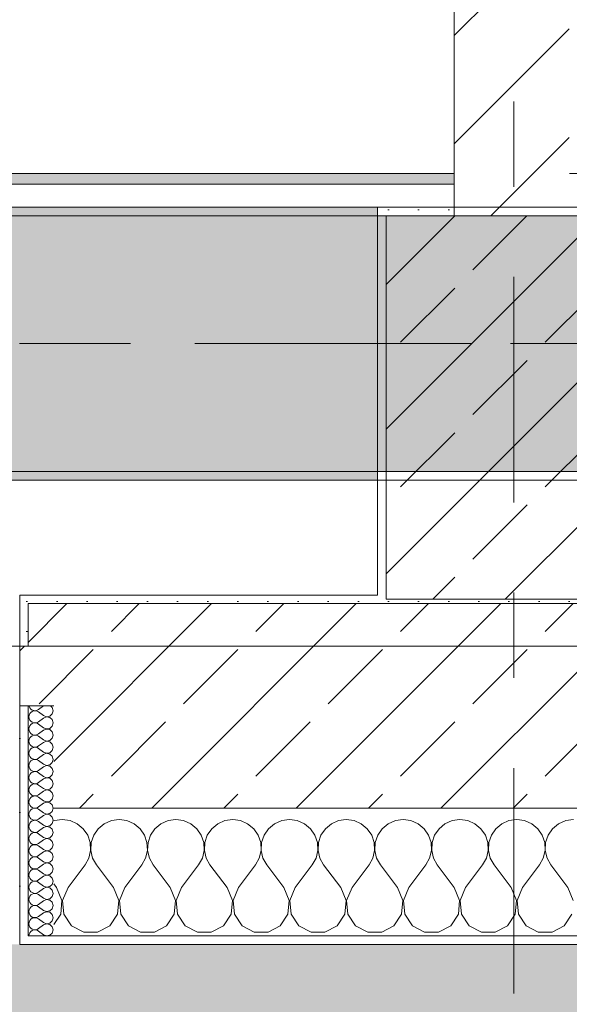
# Model space of a CAD drawing. Header units: metres. Extents: x -3.6 to 85.2, y -11 to 16.8.
# Tile 449 of 508: x 57.55 to 58.195, y -0.225 to 0.93. Entities that reach past the tile are written whole.
import ezdxf

# ---------------------------------------------------------------- set-up
doc = ezdxf.new("R2010")
doc.units = ezdxf.units.M
doc.header["$MEASUREMENT"] = 0
for name, pattern in [('Achse', [0.2, 0.1, -0.05, 0, -0.05]), ('Strichlinie doppelt', [0.546806, 0.264583, -0.105833, 0.070556, -0.105833]), ('Wipeout_Contour', [1, 0, -1])]:
    doc.linetypes.add(name, pattern=pattern)
for name, color, linetype in [('302 - Elemente.Schraffur', 7, 'Continuous'), ('451 - Universal.Achsen Raster', 7, 'Continuous'), ('604 - Struktur.Wand Aussen', 7, 'Continuous'), ('605 - Struktur.Wand Innen', 7, 'Continuous'), ('607 - Struktur.Stütze', 7, 'Continuous'), ('608 - Struktur.Träger', 7, 'Continuous'), ('Neubau_653 - Abdeckung.TB Verkofferung', 7, 'Continuous')]:
    doc.layers.add(name, color=color, linetype=linetype)
pattern_1 = [(45, (0, 0), (-0.01767767, 0.01767767), [0, -0.025])]
pattern_2 = [(45, (0, 0), (-0.08485281, 0.08485281), []), (45, (-0.04243, 0.04243), (-0.08485281, 0.08485281), [0.09, -0.03])]
pattern_3 = [(0, (0, 0), (0, 0.08660254), [0, -0.05]), (0, (0.025, 0.0433), (0, 0.08660254), [0, -0.05])]

# ---------------------------------------------------------------- blocks, each defined once
blk = doc.blocks.new('*X161')
at = {"layer": '604 - Struktur.Wand Aussen', "color": 7, "linetype": 'Continuous', "lineweight": 5}
for p, q in [((57.5909, -0.0096), (57.59, -0.01)), ((57.6, -0.0083), (57.5909, -0.0096)), ((57.6091, -0.0096), (57.6, -0.0083)), ((57.6175, -0.0133), (57.6091, -0.0096)), ((57.6576, -0.0096), (57.6491, -0.0133)), ((57.6667, -0.0083), (57.6576, -0.0096)), ((57.6758, -0.0096), (57.6667, -0.0083)), ((57.6842, -0.0133), (57.6758, -0.0096)), ((57.7242, -0.0096), (57.7158, -0.0133)), ((57.7333, -0.0083), (57.7242, -0.0096)), ((57.7424, -0.0096), (57.7333, -0.0083)), ((57.7509, -0.0133), (57.7424, -0.0096)), ((57.7909, -0.0096), (57.7825, -0.0133)), ((57.8, -0.0083), (57.7909, -0.0096)), ((57.8091, -0.0096), (57.8, -0.0083)), ((57.8175, -0.0133), (57.8091, -0.0096)), ((57.8576, -0.0096), (57.8491, -0.0133)), ((57.8667, -0.0083), (57.8576, -0.0096)), ((57.8758, -0.0096), (57.8667, -0.0083)), ((57.8842, -0.0133), (57.8758, -0.0096)), ((57.9242, -0.0096), (57.9158, -0.0133)), ((57.9333, -0.0083), (57.9242, -0.0096)), ((57.9424, -0.0096), (57.9333, -0.0083)), ((57.9509, -0.0133), (57.9424, -0.0096)), ((57.9909, -0.0096), (57.9825, -0.0133)), ((58, -0.0083), (57.9909, -0.0096)), ((58.0091, -0.0096), (58, -0.0083)), ((58.0175, -0.0133), (58.0091, -0.0096)), ((58.0576, -0.0096), (58.0491, -0.0133)), ((58.0667, -0.0083), (58.0576, -0.0096)), ((58.0758, -0.0096), (58.0667, -0.0083)), ((58.0842, -0.0133), (58.0758, -0.0096)), ((58.1242, -0.0096), (58.1158, -0.0133)), ((58.1333, -0.0083), (58.1242, -0.0096)), ((58.1424, -0.0096), (58.1333, -0.0083)), ((58.1509, -0.0133), (58.1424, -0.0096)), ((58.1909, -0.0096), (58.1825, -0.0133)), ((58.2, -0.0083), (58.1909, -0.0096)), ((57.6246, -0.0192), (57.6175, -0.0133)), ((57.6298, -0.0268), (57.6246, -0.0192)), ((57.6421, -0.0192), (57.6369, -0.0268)), ((57.6491, -0.0133), (57.6421, -0.0192)), ((57.6913, -0.0192), (57.6842, -0.0133)), ((57.6965, -0.0268), (57.6913, -0.0192)), ((57.7087, -0.0192), (57.7035, -0.0268)), ((57.7158, -0.0133), (57.7087, -0.0192)), ((57.7579, -0.0192), (57.7509, -0.0133)), ((57.7631, -0.0268), (57.7579, -0.0192)), ((57.7754, -0.0192), (57.7702, -0.0268)), ((57.7825, -0.0133), (57.7754, -0.0192)), ((57.8246, -0.0192), (57.8175, -0.0133)), ((57.8298, -0.0268), (57.8246, -0.0192)), ((57.8421, -0.0192), (57.8369, -0.0268)), ((57.8491, -0.0133), (57.8421, -0.0192)), ((57.8913, -0.0192), (57.8842, -0.0133)), ((57.8965, -0.0268), (57.8913, -0.0192)), ((57.9087, -0.0192), (57.9035, -0.0268)), ((57.9158, -0.0133), (57.9087, -0.0192)), ((57.9579, -0.0192), (57.9509, -0.0133)), ((57.9631, -0.0268), (57.9579, -0.0192)), ((57.9754, -0.0192), (57.9702, -0.0268)), ((57.9825, -0.0133), (57.9754, -0.0192)), ((58.0246, -0.0192), (58.0175, -0.0133)), ((58.0298, -0.0268), (58.0246, -0.0192)), ((58.0421, -0.0192), (58.0369, -0.0268)), ((58.0491, -0.0133), (58.0421, -0.0192)), ((58.0913, -0.0192), (58.0842, -0.0133)), ((58.0965, -0.0268), (58.0913, -0.0192)), ((58.1087, -0.0192), (58.1035, -0.0268)), ((58.1158, -0.0133), (58.1087, -0.0192)), ((58.1579, -0.0192), (58.1509, -0.0133)), ((58.1631, -0.0268), (58.1579, -0.0192)), ((58.1754, -0.0192), (58.1702, -0.0268)), ((58.1825, -0.0133), (58.1754, -0.0192)), ((57.6328, -0.0355), (57.6298, -0.0268)), ((57.6369, -0.0268), (57.6339, -0.0355)), ((57.6994, -0.0355), (57.6965, -0.0268)), ((57.7035, -0.0268), (57.7006, -0.0355)), ((57.7661, -0.0355), (57.7631, -0.0268)), ((57.7702, -0.0268), (57.7672, -0.0355)), ((57.8328, -0.0355), (57.8298, -0.0268)), ((57.8369, -0.0268), (57.8339, -0.0355)), ((57.8994, -0.0355), (57.8965, -0.0268)), ((57.9035, -0.0268), (57.9006, -0.0355)), ((57.9661, -0.0355), (57.9631, -0.0268)), ((57.9702, -0.0268), (57.9672, -0.0355)), ((58.0328, -0.0355), (58.0298, -0.0268)), ((58.0369, -0.0268), (58.0339, -0.0355)), ((58.0994, -0.0355), (58.0965, -0.0268)), ((58.1035, -0.0268), (58.1006, -0.0355)), ((58.1661, -0.0355), (58.1631, -0.0268)), ((58.1702, -0.0268), (58.1672, -0.0355)), ((57.6311, -0.0536), (57.6332, -0.0447)), ((57.6332, -0.0447), (57.6328, -0.0355)), ((57.6339, -0.0355), (57.6335, -0.0447)), ((57.6335, -0.0447), (57.6355, -0.0536)), ((57.6978, -0.0536), (57.6999, -0.0447)), ((57.6999, -0.0447), (57.6994, -0.0355)), ((57.7006, -0.0355), (57.7001, -0.0447)), ((57.7001, -0.0447), (57.7022, -0.0536)), ((57.7645, -0.0536), (57.7665, -0.0447)), ((57.7665, -0.0447), (57.7661, -0.0355)), ((57.7672, -0.0355), (57.7668, -0.0447)), ((57.7668, -0.0447), (57.7689, -0.0536)), ((57.8311, -0.0536), (57.8332, -0.0447)), ((57.8332, -0.0447), (57.8328, -0.0355)), ((57.8339, -0.0355), (57.8335, -0.0447)), ((57.8335, -0.0447), (57.8355, -0.0536)), ((57.8978, -0.0536), (57.8999, -0.0447)), ((57.8999, -0.0447), (57.8994, -0.0355)), ((57.9006, -0.0355), (57.9001, -0.0447)), ((57.9001, -0.0447), (57.9022, -0.0536)), ((57.9645, -0.0536), (57.9665, -0.0447)), ((57.9665, -0.0447), (57.9661, -0.0355)), ((57.9672, -0.0355), (57.9668, -0.0447)), ((57.9668, -0.0447), (57.9689, -0.0536)), ((58.0311, -0.0536), (58.0332, -0.0447)), ((58.0332, -0.0447), (58.0328, -0.0355)), ((58.0339, -0.0355), (58.0335, -0.0447)), ((58.0335, -0.0447), (58.0355, -0.0536)), ((58.0978, -0.0536), (58.0999, -0.0447)), ((58.0999, -0.0447), (58.0994, -0.0355)), ((58.1006, -0.0355), (58.1001, -0.0447)), ((58.1001, -0.0447), (58.1022, -0.0536)), ((58.1645, -0.0536), (58.1665, -0.0447)), ((58.1665, -0.0447), (58.1661, -0.0355)), ((58.1672, -0.0355), (58.1668, -0.0447)), ((58.1668, -0.0447), (58.1689, -0.0536)), ((57.6267, -0.0617), (57.6311, -0.0536)), ((57.6355, -0.0536), (57.64, -0.0617)), ((57.6933, -0.0617), (57.6978, -0.0536)), ((57.7022, -0.0536), (57.7067, -0.0617)), ((57.76, -0.0617), (57.7645, -0.0536)), ((57.7689, -0.0536), (57.7733, -0.0617)), ((57.8267, -0.0617), (57.8311, -0.0536)), ((57.8355, -0.0536), (57.84, -0.0617)), ((57.8933, -0.0617), (57.8978, -0.0536)), ((57.9022, -0.0536), (57.9067, -0.0617)), ((57.96, -0.0617), (57.9645, -0.0536)), ((57.9689, -0.0536), (57.9733, -0.0617)), ((58.0267, -0.0617), (58.0311, -0.0536)), ((58.0355, -0.0536), (58.04, -0.0617)), ((58.0933, -0.0617), (58.0978, -0.0536)), ((58.1022, -0.0536), (58.1067, -0.0617)), ((58.16, -0.0617), (58.1645, -0.0536)), ((58.1689, -0.0536), (58.1733, -0.0617)), ((57.6067, -0.0883), (57.6267, -0.0617)), ((57.66, -0.0883), (57.64, -0.0617)), ((57.6733, -0.0883), (57.6933, -0.0617)), ((57.7267, -0.0883), (57.7067, -0.0617)), ((57.74, -0.0883), (57.76, -0.0617)), ((57.7933, -0.0883), (57.7733, -0.0617)), ((57.8067, -0.0883), (57.8267, -0.0617)), ((57.86, -0.0883), (57.84, -0.0617)), ((57.8733, -0.0883), (57.8933, -0.0617)), ((57.9267, -0.0883), (57.9067, -0.0617)), ((57.94, -0.0883), (57.96, -0.0617)), ((57.9933, -0.0883), (57.9733, -0.0617)), ((58.0067, -0.0883), (58.0267, -0.0617)), ((58.06, -0.0883), (58.04, -0.0617)), ((58.0733, -0.0883), (58.0933, -0.0617)), ((58.1267, -0.0883), (58.1067, -0.0617)), ((58.14, -0.0883), (58.16, -0.0617)), ((58.1933, -0.0883), (58.1733, -0.0617)), ((57.5933, -0.0883), (57.59, -0.0839)), ((57.5996, -0.1033), (57.5933, -0.0883)), ((57.6067, -0.0883), (57.6004, -0.1033)), ((57.6663, -0.1033), (57.66, -0.0883)), ((57.6733, -0.0883), (57.667, -0.1033)), ((57.733, -0.1033), (57.7267, -0.0883)), ((57.74, -0.0883), (57.7337, -0.1033)), ((57.7996, -0.1033), (57.7933, -0.0883)), ((57.8067, -0.0883), (57.8004, -0.1033)), ((57.8663, -0.1033), (57.86, -0.0883)), ((57.8733, -0.0883), (57.867, -0.1033)), ((57.933, -0.1033), (57.9267, -0.0883)), ((57.94, -0.0883), (57.9337, -0.1033)), ((57.9996, -0.1033), (57.9933, -0.0883)), ((58.0067, -0.0883), (58.0004, -0.1033)), ((58.0663, -0.1033), (58.06, -0.0883)), ((58.0733, -0.0883), (58.067, -0.1033)), ((58.133, -0.1033), (58.1267, -0.0883)), ((58.14, -0.0883), (58.1337, -0.1033)), ((58.1996, -0.1033), (58.1933, -0.0883)), ((57.5981, -0.1195), (57.5996, -0.1033)), ((57.6004, -0.1033), (57.6019, -0.1195)), ((57.6648, -0.1195), (57.6663, -0.1033)), ((57.667, -0.1033), (57.6686, -0.1195)), ((57.7314, -0.1195), (57.733, -0.1033)), ((57.7337, -0.1033), (57.7352, -0.1195)), ((57.7981, -0.1195), (57.7996, -0.1033)), ((57.8004, -0.1033), (57.8019, -0.1195)), ((57.8648, -0.1195), (57.8663, -0.1033)), ((57.867, -0.1033), (57.8686, -0.1195)), ((57.9314, -0.1195), (57.933, -0.1033)), ((57.9337, -0.1033), (57.9352, -0.1195)), ((57.9981, -0.1195), (57.9996, -0.1033)), ((58.0004, -0.1033), (58.0019, -0.1195)), ((58.0648, -0.1195), (58.0663, -0.1033)), ((58.067, -0.1033), (58.0686, -0.1195)), ((58.1314, -0.1195), (58.133, -0.1033)), ((58.1337, -0.1033), (58.1352, -0.1195)), ((57.59, -0.1316), (57.5981, -0.1195)), ((57.6019, -0.1195), (57.6109, -0.133)), ((57.6558, -0.133), (57.6648, -0.1195)), ((57.6686, -0.1195), (57.6776, -0.133)), ((57.7224, -0.133), (57.7314, -0.1195)), ((57.7352, -0.1195), (57.7442, -0.133)), ((57.7891, -0.133), (57.7981, -0.1195)), ((57.8019, -0.1195), (57.8109, -0.133)), ((57.8558, -0.133), (57.8648, -0.1195)), ((57.8686, -0.1195), (57.8776, -0.133)), ((57.9224, -0.133), (57.9314, -0.1195)), ((57.9352, -0.1195), (57.9442, -0.133)), ((57.9891, -0.133), (57.9981, -0.1195)), ((58.0019, -0.1195), (58.0109, -0.133)), ((58.0558, -0.133), (58.0648, -0.1195)), ((58.0686, -0.1195), (58.0776, -0.133)), ((58.1224, -0.133), (58.1314, -0.1195)), ((58.1352, -0.1195), (58.1442, -0.133)), ((58.1891, -0.133), (58.1981, -0.1195)), ((57.6109, -0.133), (57.6252, -0.1407)), ((57.6415, -0.1407), (57.6558, -0.133)), ((57.6776, -0.133), (57.6919, -0.1407)), ((57.7081, -0.1407), (57.7224, -0.133)), ((57.7442, -0.133), (57.7585, -0.1407)), ((57.7748, -0.1407), (57.7891, -0.133)), ((57.8109, -0.133), (57.8252, -0.1407)), ((57.8415, -0.1407), (57.8558, -0.133)), ((57.8776, -0.133), (57.8919, -0.1407)), ((57.9081, -0.1407), (57.9224, -0.133)), ((57.9442, -0.133), (57.9585, -0.1407)), ((57.9748, -0.1407), (57.9891, -0.133)), ((58.0109, -0.133), (58.0252, -0.1407)), ((58.0415, -0.1407), (58.0558, -0.133)), ((58.0776, -0.133), (58.0919, -0.1407)), ((58.1081, -0.1407), (58.1224, -0.133)), ((58.1442, -0.133), (58.1585, -0.1407)), ((58.1748, -0.1407), (58.1891, -0.133)), ((57.6252, -0.1407), (57.6415, -0.1407)), ((57.6919, -0.1407), (57.7081, -0.1407)), ((57.7585, -0.1407), (57.7748, -0.1407)), ((57.8252, -0.1407), (57.8415, -0.1407)), ((57.8919, -0.1407), (57.9081, -0.1407)), ((57.9585, -0.1407), (57.9748, -0.1407)), ((58.0252, -0.1407), (58.0415, -0.1407)), ((58.0919, -0.1407), (58.1081, -0.1407)), ((58.1585, -0.1407), (58.1748, -0.1407))]:
    blk.add_line(p, q, dxfattribs=at)
blk = doc.blocks.new('*X166')
at = {"layer": '604 - Struktur.Wand Aussen', "color": 7, "linetype": 'Continuous', "lineweight": 5}
for p, q in [((57.5609, 0.125), (57.561, 0.1245)), ((57.561, 0.1245), (57.5618, 0.1227)), ((57.5618, 0.1159), (57.561, 0.1141)), ((57.5618, 0.1227), (57.563, 0.1212)), ((57.563, 0.1174), (57.5618, 0.1159)), ((57.563, 0.1212), (57.5647, 0.12)), ((57.5647, 0.1185), (57.563, 0.1174)), ((57.5647, 0.12), (57.5665, 0.1194)), ((57.5665, 0.1192), (57.5647, 0.1185)), ((57.5665, 0.1194), (57.5685, 0.1193)), ((57.5685, 0.1193), (57.5665, 0.1192)), ((57.5685, 0.1193), (57.5704, 0.1198)), ((57.5704, 0.1188), (57.5685, 0.1193)), ((57.5704, 0.1198), (57.5721, 0.1207)), ((57.5721, 0.1179), (57.5704, 0.1188)), ((57.5779, 0.125), (57.5721, 0.1207)), ((57.5779, 0.1136), (57.5721, 0.1179)), ((57.5882, 0.123), (57.5861, 0.125)), ((57.5893, 0.1193), (57.5882, 0.123)), ((57.5882, 0.1155), (57.5893, 0.1193)), ((57.561, 0.1141), (57.5607, 0.1121)), ((57.5607, 0.1121), (57.561, 0.1102)), ((57.561, 0.1102), (57.5618, 0.1084)), ((57.5618, 0.1084), (57.563, 0.1069)), ((57.563, 0.1069), (57.5647, 0.1058)), ((57.5647, 0.1042), (57.563, 0.1031)), ((57.5647, 0.1058), (57.5665, 0.1051)), ((57.5665, 0.1049), (57.5647, 0.1042)), ((57.5665, 0.1051), (57.5685, 0.105)), ((57.5685, 0.105), (57.5665, 0.1049)), ((57.5685, 0.105), (57.5704, 0.1055)), ((57.5704, 0.1045), (57.5685, 0.105)), ((57.5704, 0.1055), (57.5721, 0.1064)), ((57.5721, 0.1036), (57.5704, 0.1045)), ((57.5779, 0.1107), (57.5721, 0.1064)), ((57.5779, 0.1136), (57.5815, 0.1122)), ((57.5815, 0.1121), (57.5779, 0.1107)), ((57.5815, 0.1122), (57.5853, 0.1129)), ((57.5853, 0.1114), (57.5815, 0.1121)), ((57.5853, 0.1129), (57.5882, 0.1155)), ((57.5882, 0.1088), (57.5853, 0.1114)), ((57.5893, 0.105), (57.5882, 0.1088)), ((57.5882, 0.1012), (57.5893, 0.105)), ((57.561, 0.0998), (57.5607, 0.0979)), ((57.5607, 0.0979), (57.561, 0.0959)), ((57.5618, 0.1016), (57.561, 0.0998)), ((57.561, 0.0959), (57.5618, 0.0941)), ((57.563, 0.1031), (57.5618, 0.1016)), ((57.5618, 0.0941), (57.563, 0.0926)), ((57.563, 0.0926), (57.5647, 0.0915)), ((57.5779, 0.0993), (57.5721, 0.1036)), ((57.5779, 0.0964), (57.5721, 0.0921)), ((57.5779, 0.0993), (57.5815, 0.0979)), ((57.5815, 0.0978), (57.5779, 0.0964)), ((57.5815, 0.0979), (57.5853, 0.0986)), ((57.5853, 0.0971), (57.5815, 0.0978)), ((57.5853, 0.0986), (57.5882, 0.1012)), ((57.5882, 0.0945), (57.5853, 0.0971)), ((57.5893, 0.0907), (57.5882, 0.0945)), ((57.561, 0.0855), (57.5607, 0.0836)), ((57.5607, 0.0836), (57.561, 0.0816)), ((57.5618, 0.0873), (57.561, 0.0855)), ((57.561, 0.0816), (57.5618, 0.0798)), ((57.563, 0.0888), (57.5618, 0.0873)), ((57.5647, 0.09), (57.563, 0.0888)), ((57.5647, 0.0915), (57.5665, 0.0908)), ((57.5665, 0.0906), (57.5647, 0.09)), ((57.5665, 0.0908), (57.5685, 0.0907)), ((57.5685, 0.0907), (57.5665, 0.0906)), ((57.5685, 0.0907), (57.5704, 0.0912)), ((57.5704, 0.0902), (57.5685, 0.0907)), ((57.5704, 0.0912), (57.5721, 0.0921)), ((57.5721, 0.0893), (57.5704, 0.0902)), ((57.5779, 0.085), (57.5721, 0.0893)), ((57.5779, 0.0821), (57.5721, 0.0779)), ((57.5779, 0.085), (57.5815, 0.0836)), ((57.5815, 0.0835), (57.5779, 0.0821)), ((57.5815, 0.0836), (57.5853, 0.0843)), ((57.5853, 0.0828), (57.5815, 0.0835)), ((57.5853, 0.0843), (57.5882, 0.087)), ((57.5882, 0.0802), (57.5853, 0.0828)), ((57.5882, 0.087), (57.5893, 0.0907)), ((57.561, 0.0712), (57.5607, 0.0693)), ((57.5618, 0.073), (57.561, 0.0712)), ((57.5618, 0.0798), (57.563, 0.0783)), ((57.563, 0.0746), (57.5618, 0.073)), ((57.563, 0.0783), (57.5647, 0.0772)), ((57.5647, 0.0757), (57.563, 0.0746)), ((57.5647, 0.0772), (57.5665, 0.0766)), ((57.5665, 0.0763), (57.5647, 0.0757)), ((57.5665, 0.0766), (57.5685, 0.0765)), ((57.5685, 0.0764), (57.5665, 0.0763)), ((57.5685, 0.0765), (57.5704, 0.0769)), ((57.5704, 0.076), (57.5685, 0.0764)), ((57.5704, 0.0769), (57.5721, 0.0779)), ((57.5721, 0.075), (57.5704, 0.076)), ((57.5779, 0.0707), (57.5721, 0.075)), ((57.5779, 0.0707), (57.5815, 0.0693)), ((57.5815, 0.0693), (57.5853, 0.07)), ((57.5853, 0.07), (57.5882, 0.0727)), ((57.5893, 0.0764), (57.5882, 0.0802)), ((57.5882, 0.0727), (57.5893, 0.0764)), ((57.5607, 0.0693), (57.561, 0.0673)), ((57.561, 0.0673), (57.5618, 0.0655)), ((57.5618, 0.0588), (57.561, 0.057)), ((57.5618, 0.0655), (57.563, 0.064)), ((57.563, 0.0603), (57.5618, 0.0588)), ((57.563, 0.064), (57.5647, 0.0629)), ((57.5647, 0.0614), (57.563, 0.0603)), ((57.5647, 0.0629), (57.5665, 0.0623)), ((57.5665, 0.062), (57.5647, 0.0614)), ((57.5665, 0.0623), (57.5685, 0.0622)), ((57.5685, 0.0621), (57.5665, 0.062)), ((57.5685, 0.0622), (57.5704, 0.0626)), ((57.5704, 0.0617), (57.5685, 0.0621)), ((57.5704, 0.0626), (57.5721, 0.0636)), ((57.5721, 0.0607), (57.5704, 0.0617)), ((57.5779, 0.0679), (57.5721, 0.0636)), ((57.5779, 0.0564), (57.5721, 0.0607)), ((57.5815, 0.0693), (57.5779, 0.0679)), ((57.5853, 0.0685), (57.5815, 0.0693)), ((57.5882, 0.0659), (57.5853, 0.0685)), ((57.5853, 0.0558), (57.5882, 0.0584)), ((57.5893, 0.0621), (57.5882, 0.0659)), ((57.5882, 0.0584), (57.5893, 0.0621)), ((57.561, 0.057), (57.5607, 0.055)), ((57.5607, 0.055), (57.561, 0.053)), ((57.561, 0.053), (57.5618, 0.0512)), ((57.5618, 0.0512), (57.563, 0.0497)), ((57.563, 0.0497), (57.5647, 0.0486)), ((57.5647, 0.0471), (57.563, 0.046)), ((57.5647, 0.0486), (57.5665, 0.048)), ((57.5665, 0.0477), (57.5647, 0.0471)), ((57.5665, 0.048), (57.5685, 0.0479)), ((57.5685, 0.0478), (57.5665, 0.0477)), ((57.5685, 0.0479), (57.5704, 0.0483)), ((57.5704, 0.0474), (57.5685, 0.0478)), ((57.5704, 0.0483), (57.5721, 0.0493)), ((57.5721, 0.0464), (57.5704, 0.0474)), ((57.5779, 0.0536), (57.5721, 0.0493)), ((57.5779, 0.0421), (57.5721, 0.0464)), ((57.5779, 0.0564), (57.5815, 0.055)), ((57.5815, 0.055), (57.5779, 0.0536)), ((57.5815, 0.055), (57.5853, 0.0558)), ((57.5853, 0.0542), (57.5815, 0.055)), ((57.5882, 0.0516), (57.5853, 0.0542)), ((57.5893, 0.0479), (57.5882, 0.0516)), ((57.5882, 0.0441), (57.5893, 0.0479)), ((57.561, 0.0427), (57.5607, 0.0407)), ((57.5607, 0.0407), (57.561, 0.0388)), ((57.5618, 0.0445), (57.561, 0.0427)), ((57.561, 0.0388), (57.5618, 0.037)), ((57.563, 0.046), (57.5618, 0.0445)), ((57.5618, 0.037), (57.563, 0.0354)), ((57.563, 0.0354), (57.5647, 0.0343)), ((57.5704, 0.034), (57.5721, 0.035)), ((57.5779, 0.0393), (57.5721, 0.035)), ((57.5779, 0.0421), (57.5815, 0.0407)), ((57.5815, 0.0407), (57.5779, 0.0393)), ((57.5815, 0.0407), (57.5853, 0.0415)), ((57.5853, 0.04), (57.5815, 0.0407)), ((57.5853, 0.0415), (57.5882, 0.0441)), ((57.5882, 0.0373), (57.5853, 0.04)), ((57.5893, 0.0336), (57.5882, 0.0373)), ((57.561, 0.0284), (57.5607, 0.0264)), ((57.5607, 0.0264), (57.561, 0.0245)), ((57.5618, 0.0302), (57.561, 0.0284)), ((57.561, 0.0245), (57.5618, 0.0227)), ((57.563, 0.0317), (57.5618, 0.0302)), ((57.5647, 0.0328), (57.563, 0.0317)), ((57.5647, 0.0343), (57.5665, 0.0337)), ((57.5665, 0.0334), (57.5647, 0.0328)), ((57.5665, 0.0337), (57.5685, 0.0336)), ((57.5685, 0.0335), (57.5665, 0.0334)), ((57.5685, 0.0336), (57.5704, 0.034)), ((57.5704, 0.0331), (57.5685, 0.0335)), ((57.5721, 0.0321), (57.5704, 0.0331)), ((57.5779, 0.0279), (57.5721, 0.0321)), ((57.5779, 0.025), (57.5721, 0.0207)), ((57.5779, 0.0279), (57.5815, 0.0265)), ((57.5815, 0.0264), (57.5779, 0.025)), ((57.5815, 0.0265), (57.5853, 0.0272)), ((57.5853, 0.0257), (57.5815, 0.0264)), ((57.5853, 0.0272), (57.5882, 0.0298)), ((57.5882, 0.023), (57.5853, 0.0257)), ((57.5882, 0.0298), (57.5893, 0.0336)), ((57.561, 0.0141), (57.5607, 0.0121)), ((57.5607, 0.0121), (57.561, 0.0102)), ((57.5618, 0.0159), (57.561, 0.0141)), ((57.5618, 0.0227), (57.563, 0.0212)), ((57.563, 0.0174), (57.5618, 0.0159)), ((57.563, 0.0212), (57.5647, 0.02)), ((57.5647, 0.0185), (57.563, 0.0174)), ((57.5647, 0.02), (57.5665, 0.0194)), ((57.5665, 0.0192), (57.5647, 0.0185)), ((57.5665, 0.0194), (57.5685, 0.0193)), ((57.5685, 0.0193), (57.5665, 0.0192)), ((57.5685, 0.0193), (57.5704, 0.0198)), ((57.5704, 0.0188), (57.5685, 0.0193)), ((57.5704, 0.0198), (57.5721, 0.0207)), ((57.5721, 0.0179), (57.5704, 0.0188)), ((57.5779, 0.0136), (57.5721, 0.0179)), ((57.5779, 0.0136), (57.5815, 0.0122)), ((57.5815, 0.0121), (57.5779, 0.0107)), ((57.5815, 0.0122), (57.5853, 0.0129)), ((57.5853, 0.0114), (57.5815, 0.0121)), ((57.5853, 0.0129), (57.5882, 0.0155)), ((57.5893, 0.0193), (57.5882, 0.023)), ((57.5882, 0.0155), (57.5893, 0.0193)), ((57.561, 0.0102), (57.5618, 0.0084)), ((57.5618, 0.0016), (57.561, -0.0002)), ((57.5618, 0.0084), (57.563, 0.0069)), ((57.563, 0.0031), (57.5618, 0.0016)), ((57.563, 0.0069), (57.5647, 0.0058)), ((57.5647, 0.0042), (57.563, 0.0031)), ((57.5647, 0.0058), (57.5665, 0.0051)), ((57.5665, 0.0049), (57.5647, 0.0042)), ((57.5665, 0.0051), (57.5685, 0.005)), ((57.5685, 0.005), (57.5665, 0.0049)), ((57.5685, 0.005), (57.5704, 0.0055)), ((57.5704, 0.0045), (57.5685, 0.005)), ((57.5704, 0.0055), (57.5721, 0.0064)), ((57.5721, 0.0036), (57.5704, 0.0045)), ((57.5779, 0.0107), (57.5721, 0.0064)), ((57.5779, -0.0007), (57.5721, 0.0036)), ((57.5882, 0.0088), (57.5853, 0.0114)), ((57.5853, -0.0014), (57.5882, 0.0012)), ((57.5893, 0.005), (57.5882, 0.0088)), ((57.5882, 0.0012), (57.5893, 0.005)), ((57.561, -0.0002), (57.5607, -0.0021)), ((57.5607, -0.0021), (57.561, -0.0041)), ((57.561, -0.0041), (57.5618, -0.0059)), ((57.5618, -0.0059), (57.563, -0.0074)), ((57.563, -0.0112), (57.5618, -0.0127)), ((57.563, -0.0074), (57.5647, -0.0085)), ((57.5647, -0.01), (57.563, -0.0112)), ((57.5647, -0.0085), (57.5665, -0.0092)), ((57.5665, -0.0094), (57.5647, -0.01)), ((57.5665, -0.0092), (57.5685, -0.0093)), ((57.5685, -0.0093), (57.5665, -0.0094)), ((57.5685, -0.0093), (57.5704, -0.0088)), ((57.5704, -0.0098), (57.5685, -0.0093)), ((57.5704, -0.0088), (57.5721, -0.0079)), ((57.5721, -0.0107), (57.5704, -0.0098)), ((57.5779, -0.0036), (57.5721, -0.0079)), ((57.5779, -0.015), (57.5721, -0.0107)), ((57.5779, -0.0007), (57.5815, -0.0021)), ((57.5815, -0.0022), (57.5779, -0.0036)), ((57.5815, -0.0021), (57.5853, -0.0014)), ((57.5853, -0.0029), (57.5815, -0.0022)), ((57.5882, -0.0055), (57.5853, -0.0029)), ((57.5893, -0.0093), (57.5882, -0.0055)), ((57.5882, -0.013), (57.5893, -0.0093)), ((57.561, -0.0145), (57.5607, -0.0164)), ((57.5607, -0.0164), (57.561, -0.0184)), ((57.5618, -0.0127), (57.561, -0.0145)), ((57.561, -0.0184), (57.5618, -0.0202)), ((57.5618, -0.0202), (57.563, -0.0217)), ((57.563, -0.0217), (57.5647, -0.0228)), ((57.5647, -0.0228), (57.5665, -0.0234)), ((57.5685, -0.0235), (57.5704, -0.0231)), ((57.5704, -0.0231), (57.5721, -0.0221)), ((57.5779, -0.0179), (57.5721, -0.0221)), ((57.5779, -0.015), (57.5815, -0.0164)), ((57.5815, -0.0165), (57.5779, -0.0179)), ((57.5815, -0.0164), (57.5853, -0.0157)), ((57.5853, -0.0172), (57.5815, -0.0165)), ((57.5853, -0.0157), (57.5882, -0.013)), ((57.5882, -0.0198), (57.5853, -0.0172)), ((57.5893, -0.0236), (57.5882, -0.0198)), ((57.561, -0.0288), (57.5607, -0.0307)), ((57.5607, -0.0307), (57.561, -0.0327)), ((57.5618, -0.027), (57.561, -0.0288)), ((57.561, -0.0327), (57.5618, -0.0345)), ((57.563, -0.0254), (57.5618, -0.027)), ((57.5618, -0.0345), (57.563, -0.036)), ((57.5647, -0.0243), (57.563, -0.0254)), ((57.5665, -0.0237), (57.5647, -0.0243)), ((57.5665, -0.0234), (57.5685, -0.0235)), ((57.5685, -0.0236), (57.5665, -0.0237)), ((57.5704, -0.024), (57.5685, -0.0236)), ((57.5721, -0.025), (57.5704, -0.024)), ((57.5779, -0.0293), (57.5721, -0.025)), ((57.5779, -0.0321), (57.5721, -0.0364)), ((57.5779, -0.0293), (57.5815, -0.0307)), ((57.5815, -0.0307), (57.5779, -0.0321)), ((57.5815, -0.0307), (57.5853, -0.03)), ((57.5853, -0.0315), (57.5815, -0.0307)), ((57.5853, -0.03), (57.5882, -0.0273)), ((57.5882, -0.0341), (57.5853, -0.0315)), ((57.5882, -0.0273), (57.5893, -0.0236)), ((57.5893, -0.0379), (57.5882, -0.0341)), ((57.561, -0.043), (57.5607, -0.045)), ((57.5607, -0.045), (57.561, -0.047)), ((57.5618, -0.0412), (57.561, -0.043)), ((57.563, -0.0397), (57.5618, -0.0412)), ((57.563, -0.036), (57.5647, -0.0371)), ((57.5647, -0.0386), (57.563, -0.0397)), ((57.5647, -0.0371), (57.5665, -0.0377)), ((57.5665, -0.038), (57.5647, -0.0386)), ((57.5665, -0.0377), (57.5685, -0.0378)), ((57.5685, -0.0379), (57.5665, -0.038)), ((57.5685, -0.0378), (57.5704, -0.0374)), ((57.5704, -0.0383), (57.5685, -0.0379)), ((57.5704, -0.0374), (57.5721, -0.0364)), ((57.5721, -0.0393), (57.5704, -0.0383)), ((57.5779, -0.0436), (57.5721, -0.0393)), ((57.5779, -0.0436), (57.5815, -0.045)), ((57.5815, -0.045), (57.5779, -0.0464)), ((57.5815, -0.045), (57.5853, -0.0442)), ((57.5853, -0.0458), (57.5815, -0.045)), ((57.5853, -0.0442), (57.5882, -0.0416)), ((57.5882, -0.0484), (57.5853, -0.0458)), ((57.5882, -0.0416), (57.5893, -0.0379)), ((57.561, -0.0573), (57.5607, -0.0593)), ((57.561, -0.047), (57.5618, -0.0488)), ((57.5618, -0.0555), (57.561, -0.0573)), ((57.5618, -0.0488), (57.563, -0.0503)), ((57.563, -0.054), (57.5618, -0.0555)), ((57.563, -0.0503), (57.5647, -0.0514)), ((57.5647, -0.0529), (57.563, -0.054)), ((57.5647, -0.0514), (57.5665, -0.052)), ((57.5665, -0.0523), (57.5647, -0.0529)), ((57.5665, -0.052), (57.5685, -0.0521)), ((57.5685, -0.0522), (57.5665, -0.0523)), ((57.5685, -0.0521), (57.5704, -0.0517)), ((57.5704, -0.0526), (57.5685, -0.0522)), ((57.5704, -0.0517), (57.5721, -0.0507)), ((57.5721, -0.0536), (57.5704, -0.0526)), ((57.5779, -0.0464), (57.5721, -0.0507)), ((57.5779, -0.0579), (57.5721, -0.0536)), ((57.5853, -0.0585), (57.5882, -0.0559)), ((57.5893, -0.0521), (57.5882, -0.0484)), ((57.5882, -0.0559), (57.5893, -0.0521)), ((57.5607, -0.0593), (57.561, -0.0612)), ((57.561, -0.0612), (57.5618, -0.063)), ((57.5618, -0.063), (57.563, -0.0646)), ((57.563, -0.0683), (57.5618, -0.0698)), ((57.563, -0.0646), (57.5647, -0.0657)), ((57.5647, -0.0672), (57.563, -0.0683)), ((57.5647, -0.0657), (57.5665, -0.0663)), ((57.5665, -0.0666), (57.5647, -0.0672)), ((57.5665, -0.0663), (57.5685, -0.0664)), ((57.5685, -0.0665), (57.5665, -0.0666)), ((57.5685, -0.0664), (57.5704, -0.066)), ((57.5704, -0.0669), (57.5685, -0.0665)), ((57.5704, -0.066), (57.5721, -0.065)), ((57.5721, -0.0679), (57.5704, -0.0669)), ((57.5779, -0.0607), (57.5721, -0.065)), ((57.5779, -0.0721), (57.5721, -0.0679)), ((57.5779, -0.0579), (57.5815, -0.0593)), ((57.5815, -0.0593), (57.5779, -0.0607)), ((57.5815, -0.0593), (57.5853, -0.0585)), ((57.5853, -0.06), (57.5815, -0.0593)), ((57.5882, -0.0627), (57.5853, -0.06)), ((57.5893, -0.0664), (57.5882, -0.0627)), ((57.5882, -0.0702), (57.5893, -0.0664)), ((57.561, -0.0716), (57.5607, -0.0736)), ((57.5607, -0.0736), (57.561, -0.0755)), ((57.5618, -0.0698), (57.561, -0.0716)), ((57.561, -0.0755), (57.5618, -0.0773)), ((57.5618, -0.0773), (57.563, -0.0788)), ((57.563, -0.0788), (57.5647, -0.08)), ((57.5647, -0.08), (57.5665, -0.0806)), ((57.5665, -0.0808), (57.5647, -0.0815)), ((57.5665, -0.0806), (57.5685, -0.0807)), ((57.5685, -0.0807), (57.5665, -0.0808)), ((57.5685, -0.0807), (57.5704, -0.0802)), ((57.5704, -0.0812), (57.5685, -0.0807)), ((57.5704, -0.0802), (57.5721, -0.0793)), ((57.5779, -0.075), (57.5721, -0.0793)), ((57.5779, -0.0721), (57.5815, -0.0735)), ((57.5815, -0.0736), (57.5779, -0.075)), ((57.5815, -0.0735), (57.5853, -0.0728)), ((57.5853, -0.0743), (57.5815, -0.0736)), ((57.5853, -0.0728), (57.5882, -0.0702)), ((57.5882, -0.077), (57.5853, -0.0743)), ((57.5893, -0.0807), (57.5882, -0.077)), ((57.5882, -0.0845), (57.5893, -0.0807)), ((57.561, -0.0859), (57.5607, -0.0879)), ((57.5607, -0.0879), (57.561, -0.0898)), ((57.5618, -0.0841), (57.561, -0.0859)), ((57.561, -0.0898), (57.5618, -0.0916)), ((57.563, -0.0826), (57.5618, -0.0841)), ((57.5618, -0.0916), (57.563, -0.0931)), ((57.5647, -0.0815), (57.563, -0.0826)), ((57.5721, -0.0821), (57.5704, -0.0812)), ((57.5779, -0.0864), (57.5721, -0.0821)), ((57.5779, -0.0893), (57.5721, -0.0936)), ((57.5779, -0.0864), (57.5815, -0.0878)), ((57.5815, -0.0879), (57.5779, -0.0893)), ((57.5815, -0.0878), (57.5853, -0.0871)), ((57.5853, -0.0886), (57.5815, -0.0879)), ((57.5853, -0.0871), (57.5882, -0.0845)), ((57.5882, -0.0912), (57.5853, -0.0886)), ((57.5893, -0.095), (57.5882, -0.0912)), ((57.561, -0.1002), (57.5607, -0.1021)), ((57.5607, -0.1021), (57.561, -0.1041)), ((57.5618, -0.0984), (57.561, -0.1002)), ((57.563, -0.0969), (57.5618, -0.0984)), ((57.563, -0.0931), (57.5647, -0.0942)), ((57.5647, -0.0958), (57.563, -0.0969)), ((57.5647, -0.0942), (57.5665, -0.0949)), ((57.5665, -0.0951), (57.5647, -0.0958)), ((57.5665, -0.0949), (57.5685, -0.095)), ((57.5685, -0.095), (57.5665, -0.0951)), ((57.5685, -0.095), (57.5704, -0.0945)), ((57.5704, -0.0955), (57.5685, -0.095)), ((57.5704, -0.0945), (57.5721, -0.0936)), ((57.5721, -0.0964), (57.5704, -0.0955)), ((57.5779, -0.1007), (57.5721, -0.0964)), ((57.5779, -0.1036), (57.5721, -0.1079)), ((57.5779, -0.1007), (57.5815, -0.1021)), ((57.5815, -0.1022), (57.5779, -0.1036)), ((57.5815, -0.1021), (57.5853, -0.1014)), ((57.5853, -0.1029), (57.5815, -0.1022)), ((57.5853, -0.1014), (57.5882, -0.0988)), ((57.5882, -0.1055), (57.5853, -0.1029)), ((57.5882, -0.0988), (57.5893, -0.095)), ((57.561, -0.1145), (57.5607, -0.1164)), ((57.561, -0.1041), (57.5618, -0.1059)), ((57.5618, -0.1127), (57.561, -0.1145)), ((57.5618, -0.1059), (57.563, -0.1074)), ((57.563, -0.1112), (57.5618, -0.1127)), ((57.563, -0.1074), (57.5647, -0.1085)), ((57.5647, -0.11), (57.563, -0.1112)), ((57.5647, -0.1085), (57.5665, -0.1092)), ((57.5665, -0.1094), (57.5647, -0.11)), ((57.5665, -0.1092), (57.5685, -0.1093)), ((57.5685, -0.1093), (57.5665, -0.1094)), ((57.5685, -0.1093), (57.5704, -0.1088)), ((57.5704, -0.1098), (57.5685, -0.1093)), ((57.5704, -0.1088), (57.5721, -0.1079)), ((57.5721, -0.1107), (57.5704, -0.1098)), ((57.5779, -0.115), (57.5721, -0.1107)), ((57.5779, -0.115), (57.5815, -0.1164)), ((57.5853, -0.1157), (57.5882, -0.113)), ((57.5893, -0.1093), (57.5882, -0.1055)), ((57.5882, -0.113), (57.5893, -0.1093)), ((57.5607, -0.1164), (57.561, -0.1184)), ((57.561, -0.1184), (57.5618, -0.1202)), ((57.5618, -0.127), (57.561, -0.1288)), ((57.5618, -0.1202), (57.563, -0.1217)), ((57.563, -0.1254), (57.5618, -0.127)), ((57.563, -0.1217), (57.5647, -0.1228)), ((57.5647, -0.1243), (57.563, -0.1254)), ((57.5647, -0.1228), (57.5665, -0.1234)), ((57.5665, -0.1237), (57.5647, -0.1243)), ((57.5665, -0.1234), (57.5685, -0.1235)), ((57.5685, -0.1236), (57.5665, -0.1237)), ((57.5685, -0.1235), (57.5704, -0.1231)), ((57.5704, -0.124), (57.5685, -0.1236)), ((57.5704, -0.1231), (57.5721, -0.1221)), ((57.5721, -0.125), (57.5704, -0.124)), ((57.5779, -0.1179), (57.5721, -0.1221)), ((57.5779, -0.1293), (57.5721, -0.125)), ((57.5815, -0.1165), (57.5779, -0.1179)), ((57.5815, -0.1164), (57.5853, -0.1157)), ((57.5853, -0.1172), (57.5815, -0.1165)), ((57.5882, -0.1198), (57.5853, -0.1172)), ((57.5893, -0.1236), (57.5882, -0.1198)), ((57.5882, -0.1273), (57.5893, -0.1236)), ((57.561, -0.1288), (57.5607, -0.1307)), ((57.5607, -0.1307), (57.561, -0.1327)), ((57.561, -0.1327), (57.5618, -0.1345)), ((57.5618, -0.1345), (57.563, -0.136)), ((57.563, -0.136), (57.5647, -0.1371)), ((57.5647, -0.1386), (57.563, -0.1397)), ((57.5647, -0.1371), (57.5665, -0.1377)), ((57.5665, -0.138), (57.5647, -0.1386)), ((57.5665, -0.1377), (57.5685, -0.1378)), ((57.5685, -0.1379), (57.5665, -0.138)), ((57.5685, -0.1378), (57.5704, -0.1374)), ((57.5704, -0.1383), (57.5685, -0.1379)), ((57.5704, -0.1374), (57.5721, -0.1364)), ((57.5721, -0.1393), (57.5704, -0.1383)), ((57.5779, -0.1321), (57.5721, -0.1364)), ((57.5779, -0.1293), (57.5815, -0.1307)), ((57.5815, -0.1307), (57.5779, -0.1321)), ((57.5815, -0.1307), (57.5853, -0.13)), ((57.5853, -0.1315), (57.5815, -0.1307)), ((57.5853, -0.13), (57.5882, -0.1273)), ((57.5882, -0.1341), (57.5853, -0.1315)), ((57.5893, -0.1379), (57.5882, -0.1341)), ((57.5882, -0.1416), (57.5893, -0.1379)), ((57.561, -0.143), (57.5607, -0.145)), ((57.5618, -0.1412), (57.561, -0.143)), ((57.563, -0.1397), (57.5618, -0.1412)), ((57.5779, -0.1436), (57.5721, -0.1393)), ((57.5779, -0.1436), (57.5815, -0.145)), ((57.5815, -0.145), (57.5853, -0.1442)), ((57.5853, -0.1442), (57.5882, -0.1416))]:
    blk.add_line(p, q, dxfattribs=at)

msp = doc.modelspace()

# ---------------------------------------------------------------- hatches: boundary and pattern name
at = {"layer": '302 - Elemente.Schraffur', "linetype": 'Continuous', "lineweight": 0, "true_color": 0x282828}
msp.add_hatch(color=250, dxfattribs=at).paths.add_polyline_path([(55.22, -3.31), (62.435, -3.31), (62.435, -0.155), (55.22, -0.155)])
at = {"layer": '604 - Struktur.Wand Aussen', "linetype": 'Continuous', "lineweight": 0, "true_color": 0x000000}
h = msp.add_hatch(dxfattribs=at)
h.set_pattern_fill('Gips_0001', color=18, style=0, pattern_type=2)
h.set_pattern_definition(pattern_1)
h.paths.add_polyline_path([(57.56, 0.255), (57.55, 0.255), (57.55, 0.195), (57.56, 0.195)])
h = msp.add_hatch(dxfattribs=at)
h.set_pattern_fill('Gips_0001', color=18, style=0, pattern_type=2)
h.set_pattern_definition(pattern_1)
h.paths.add_polyline_path([(57.97, 0.255), (57.56, 0.255), (57.56, 0.245), (57.97, 0.245)])
h = msp.add_hatch(dxfattribs=at)
h.set_pattern_fill('Beton__Stahlbeton_0001', color=18, style=0, pattern_type=2)
h.set_pattern_definition(pattern_2)
h.paths.add_polyline_path([(57.56, 0.195), (57.55, 0.195), (57.55, 0.125), (57.56, 0.125), (57.59, 0.125), (57.59, 0.005), (58.69, 0.005), (58.69, 0.125), (58.72, 0.125), (58.73, 0.125), (58.73, 0.195), (58.72, 0.195), (58.72, 0.245), (57.56, 0.245)])
h = msp.add_hatch(dxfattribs=at)
h.set_pattern_fill('Verputz_0001', color=18, style=0, pattern_type=2)
h.set_pattern_definition(pattern_3)
h.paths.add_polyline_path([(57.56, -0.155), (57.56, 0.125), (57.55, 0.125), (57.55, -0.155)])
h = msp.add_hatch(dxfattribs=at)
h.set_pattern_fill('Verputz_0001', color=18, style=0, pattern_type=2)
h.set_pattern_definition(pattern_3)
h.paths.add_polyline_path([(57.56, -0.155), (58.72, -0.155), (58.72, -0.145), (57.56, -0.145)])
at = {"layer": '607 - Struktur.Stütze', "linetype": 'Continuous', "lineweight": 0, "true_color": 0x000000}
h = msp.add_hatch(dxfattribs=at)
h.set_pattern_fill('Gips_0001', color=18, style=0, pattern_type=2)
h.set_pattern_definition(pattern_1)
h.paths.add_polyline_path([(57.97, 0.71), (57.97, 0.255), (57.98, 0.255), (57.98, 0.7), (58.06, 0.7), (58.06, 0.71)])
h = msp.add_hatch(dxfattribs=at)
h.set_pattern_fill('Beton__Stahlbeton_0001', color=18, style=0, pattern_type=2)
h.set_pattern_definition(pattern_2)
h.paths.add_polyline_path([(57.98, 0.25), (58.28, 0.25), (58.28, 0.7), (57.98, 0.7)])
h = msp.add_hatch(dxfattribs=at)
h.set_pattern_fill('Gips_0001', color=18, style=0, pattern_type=2)
h.set_pattern_definition(pattern_1)
h.paths.add_polyline_path([(57.97, 0.255), (57.97, 0.245), (58.29, 0.245), (58.29, 0.255), (58.28, 0.255), (58.28, 0.25), (57.98, 0.25), (57.98, 0.255)])
at = {"layer": '608 - Struktur.Träger', "linetype": 'Continuous', "lineweight": 0, "true_color": 0x000000}
h = msp.add_hatch(dxfattribs=at)
h.set_pattern_fill('Gips_0001', color=18, style=0, pattern_type=2)
h.set_pattern_definition(pattern_1)
h.paths.add_polyline_path([(54.69, 0.71), (54.69, 0.7), (57.97, 0.7), (57.97, 0.71)])
h = msp.add_hatch(dxfattribs=at)
h.set_pattern_fill('Gips_0001', color=18, style=0, pattern_type=2)
h.set_pattern_definition(pattern_1)
h.paths.add_polyline_path([(54.69, 0.4), (54.69, 0.39), (57.97, 0.39), (57.97, 0.4)])
at = {"layer": 'Neubau_653 - Abdeckung.TB Verkofferung', "linetype": 'Continuous', "lineweight": 0, "true_color": 0x000000}
h = msp.add_hatch(dxfattribs=at)
h.set_pattern_fill('Gips_0001', color=18, style=0, pattern_type=2)
h.set_pattern_definition(pattern_1)
h.paths.add_polyline_path([(54.71, 0.737), (58.06, 0.737), (58.06, 0.7495), (54.71, 0.7495)])

# ---------------------------------------------------------------- linework, layer by layer
at = {"layer": '451 - Universal.Achsen Raster', "color": 160, "linetype": 'Strichlinie doppelt', "lineweight": 9, "true_color": 0x3232ff}
msp.add_line((64.935, 0.55), (-3.175, 0.55), dxfattribs=at)
at = {"layer": '604 - Struktur.Wand Aussen', "color": 7, "linetype": 'Continuous', "lineweight": 5}
for p, q in [((57.55, 0.245), (57.55, 0.255)), ((57.56, 0.255), (57.55, 0.255)), ((57.55, 0.195), (57.55, 0.245)), ((57.56, 0.195), (57.55, 0.195)), ((57.55, 0.005), (57.55, 0.125)), ((57.56, 0.125), (57.55, 0.125)), ((57.59, 0.125), (57.56, 0.125)), ((57.56, 0.125), (57.56, -0.145)), ((57.56, -0.145), (57.56, 0.125)), ((57.55, -0.005), (57.55, 0.005)), ((57.55, -0.145), (57.55, -0.005)), ((57.55, -0.155), (57.55, -0.145)), ((57.59, -0.145), (57.56, -0.145)), ((57.59, -0.145), (58.69, -0.145)), ((57.56, -0.155), (57.55, -0.155))]:
    msp.add_line(p, q, dxfattribs=at)
at = {"layer": '604 - Struktur.Wand Aussen', "color": 7, "linetype": 'Continuous', "lineweight": 13}
for p, q in [((58.72, 0.245), (57.56, 0.245)), ((57.56, 0.245), (57.56, 0.195)), ((57.55, 0.125), (57.55, 0.195)), ((57.59, 0.005), (58.69, 0.005))]:
    msp.add_line(p, q, dxfattribs=at)
at = {"layer": '604 - Struktur.Wand Aussen', "color": 7, "linetype": 'Continuous', "lineweight": 5, "flags": 128}
for points in [[(57.97, 0.255), (57.56, 0.255)], [(57.56, -0.155), (58.72, -0.155)]]:
    msp.add_lwpolyline(points, dxfattribs=at)
at = {"layer": '607 - Struktur.Stütze', "color": 7, "linetype": 'Continuous', "lineweight": 5, "flags": 128}
msp.add_lwpolyline([(58.06, 0.71), (57.97, 0.71), (57.97, 0.255)], dxfattribs=at)
at = {"layer": '607 - Struktur.Stütze', "color": 7, "linetype": 'Continuous', "lineweight": 13, "flags": 128}
msp.add_lwpolyline([(57.98, 0.25), (58.28, 0.25), (58.28, 0.7), (57.98, 0.7)], close=True, dxfattribs=at)
at = {"layer": '608 - Struktur.Träger', "color": 7, "linetype": 'Continuous', "lineweight": 5}
for p, q in [((57.97, 0.71), (54.69, 0.71)), ((57.97, 0.71), (57.97, 0.7)), ((57.97, 0.4), (57.97, 0.39)), ((57.97, 0.39), (54.69, 0.39))]:
    msp.add_line(p, q, dxfattribs=at)
at = {"layer": '608 - Struktur.Träger', "color": 7, "linetype": 'Continuous', "lineweight": 13}
for p, q in [((57.97, 0.7), (54.69, 0.7)), ((0.38, 0.39), (61.88, 0.39))]:
    msp.add_line(p, q, dxfattribs=at)
at = {"layer": '608 - Struktur.Träger', "color": 7, "linetype": 'Achse', "lineweight": 9}
msp.add_line((0.38, 0.55), (61.88, 0.55), dxfattribs=at)
at = {"layer": '608 - Struktur.Träger', "color": 7, "linetype": 'Continuous', "lineweight": 13, "flags": 128}
msp.add_lwpolyline([(61.88, 0.4), (61.57, 0.4), (58.29, 0.4), (57.97, 0.4), (54.69, 0.4), (54.37, 0.4), (51.97, 0.4), (51.8, 0.4), (51.09, 0.4), (50.77, 0.4), (47.49, 0.4), (47.17, 0.4), (43.89, 0.4), (43.57, 0.4), (40.29, 0.4), (39.97, 0.4), (36.69, 0.4), (36.37, 0.4), (33.09, 0.4), (32.77, 0.4), (29.49, 0.4)], dxfattribs=at)
at = {"layer": 'Neubau_653 - Abdeckung.TB Verkofferung', "color": 1, "linetype": 'Continuous', "lineweight": 9}
for p, q in [((54.71, 0.7495), (62.025, 0.7495)), ((54.71, 0.195), (62.025, 0.195))]:
    msp.add_line(p, q, dxfattribs=at)
at = {"layer": 'Neubau_653 - Abdeckung.TB Verkofferung', "color": 1, "linetype": 'Continuous', "lineweight": 5}
for p, q in [((58.06, 0.7495), (54.71, 0.7495)), ((58.06, 0.737), (54.71, 0.737)), ((58.06, 0.71), (54.71, 0.71))]:
    msp.add_line(p, q, dxfattribs=at)
at = {"layer": 'Neubau_653 - Abdeckung.TB Verkofferung', "color": 1, "linetype": 'Continuous', "lineweight": 5, "flags": 128}
msp.add_lwpolyline([(58.06, 0.7495), (58.06, 0.737), (58.06, 0.71)], dxfattribs=at)

# ---------------------------------------------------------------- block references
at = {"layer": '604 - Struktur.Wand Aussen', "color": 7, "lineweight": 18}
for name in ['*X166', '*X161']:
    msp.add_blockref(name, (0, 0), dxfattribs=at)

# ---------------------------------------------------------------- next in the draw order: wipeouts: each hides what was drawn before it
at = {"color": 254, "linetype": 'Wipeout_Contour', "lineweight": 0, "ltscale": 232.969752}
msp.add_wipeout([(58.195, 5.1), (58.06, 5.1), (58.06, 0.7), (58.195, 0.7)], dxfattribs=at).dxf.layer = '605 - Struktur.Wand Innen'

# ---------------------------------------------------------------- next in the draw order: hatches: boundary and pattern name
at = {"layer": '605 - Struktur.Wand Innen', "linetype": 'Continuous', "lineweight": 0, "true_color": 0x000000}
h = msp.add_hatch(dxfattribs=at)
h.set_pattern_fill('MW_Ziegel_0001', color=18, style=0, pattern_type=2)
h.set_pattern_definition([(45, (0, 0), (-0.06363961, 0.06363961), [])])
h.paths.add_polyline_path([(58.195, 5.1), (58.06, 5.1), (58.06, 0.7), (58.195, 0.7)])
at = {"layer": '608 - Struktur.Träger', "linetype": 'Continuous', "lineweight": 0, "true_color": 0x000000}
h = msp.add_hatch(dxfattribs=at)
h.set_pattern_fill('Beton__Stahlbeton_0001', color=18, style=0, pattern_type=2)
h.set_pattern_definition(pattern_2)
h.paths.add_polyline_path([(0.69, 0.7), (0.38, 0.7), (0.38, 0.4), (0.69, 0.4), (3.97, 0.4), (4.29, 0.4), (7.57, 0.4), (7.89, 0.4), (11.17, 0.4), (11.49, 0.4), (14.77, 0.4), (15.09, 0.4), (18.37, 0.4), (18.69, 0.4), (21.97, 0.4), (22.29, 0.4), (25.57, 0.4), (25.89, 0.4), (29.17, 0.4), (29.49, 0.4), (32.77, 0.4), (33.09, 0.4), (36.37, 0.4), (36.69, 0.4), (39.97, 0.4), (40.29, 0.4), (43.57, 0.4), (43.89, 0.4), (47.17, 0.4), (47.49, 0.4), (50.77, 0.4), (51.09, 0.4), (51.8, 0.4), (51.97, 0.4), (54.37, 0.4), (54.69, 0.4), (57.97, 0.4), (58.29, 0.4), (61.57, 0.4), (61.88, 0.4), (61.88, 0.7), (61.57, 0.7), (58.29, 0.7), (57.97, 0.7), (54.69, 0.7), (54.37, 0.7), (51.97, 0.7), (51.8, 0.7), (51.09, 0.7), (50.77, 0.7), (47.49, 0.7), (47.16, 0.7), (43.89, 0.7), (43.57, 0.7), (40.29, 0.7), (39.935, 0.7), (36.69, 0.7), (36.37, 0.7), (33.09, 0.7), (32.77, 0.7), (29.49, 0.7), (29.17, 0.7), (25.89, 0.7), (25.57, 0.7), (22.29, 0.7), (21.97, 0.7), (18.69, 0.7), (18.37, 0.7), (15.09, 0.7), (14.77, 0.7), (11.49, 0.7), (11.17, 0.7), (7.89, 0.7), (7.57, 0.7), (4.29, 0.7), (3.97, 0.7)])

# ---------------------------------------------------------------- next in the draw order: linework, layer by layer
at = {"layer": '451 - Universal.Achsen Raster', "color": 160, "linetype": 'Strichlinie doppelt', "lineweight": 9, "true_color": 0x3232ff}
msp.add_line((58.13, -10.585), (58.13, 16.355), dxfattribs=at)
at = {"layer": '605 - Struktur.Wand Innen', "color": 7, "linetype": 'Continuous', "lineweight": 18, "flags": 128}
msp.add_lwpolyline([(58.06, 5.1), (58.06, 0.7)], dxfattribs=at)
at = {"layer": '608 - Struktur.Träger', "color": 7, "linetype": 'Continuous', "lineweight": 13}
for p, q in [((0.38, 0.71), (61.88, 0.71)), ((58.29, 0.7), (57.97, 0.7))]:
    msp.add_line(p, q, dxfattribs=at)

doc.saveas('drawing.dxf')
